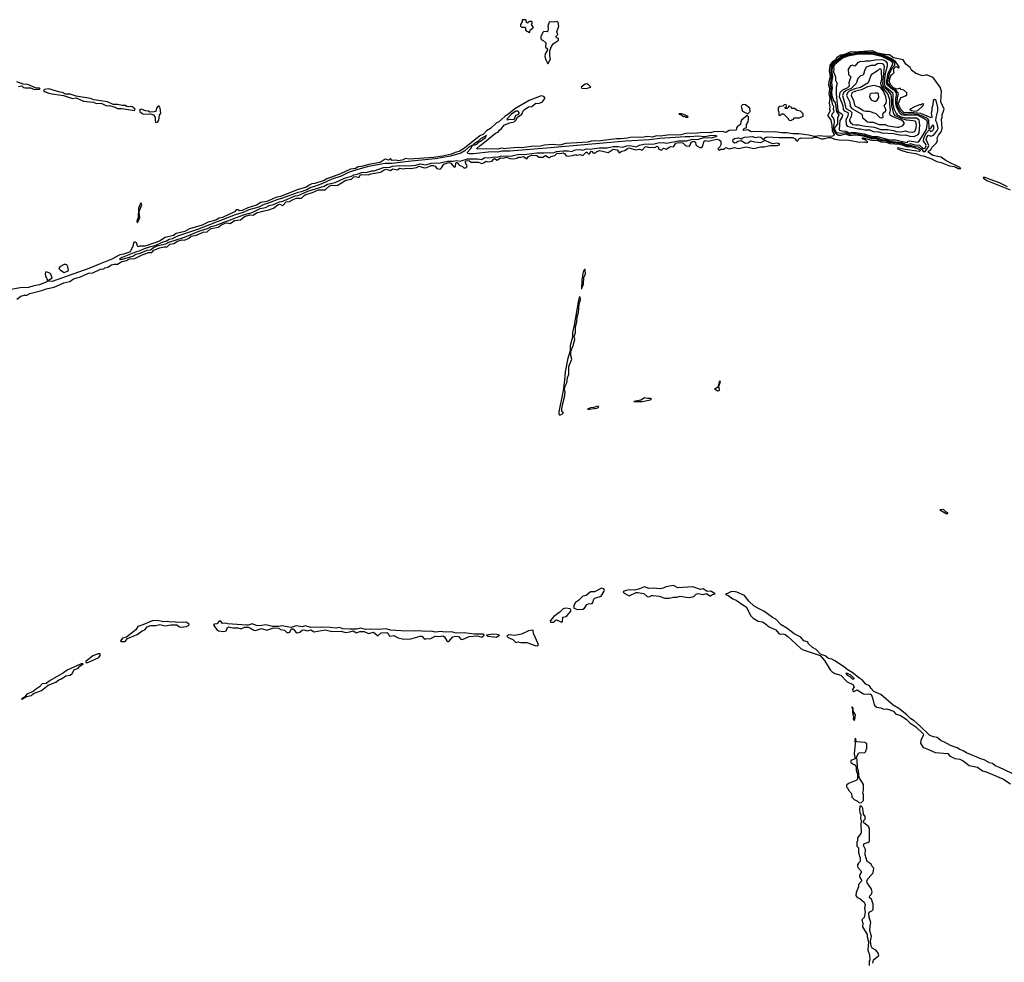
# Model space of a CAD drawing. Extents: x 2889633 to 3052318, y 540750 to 918690.
# Tile 318 of 656: x 2914090 to 2925711, y 776845 to 787970. Entities that reach past the tile are written whole.
import ezdxf

# ---------------------------------------------------------------- set-up
doc = ezdxf.new("R2010")
doc.units = 0

msp = doc.modelspace()

# ---------------------------------------------------------------- linework, layer by layer
at = {"layer": '0CON02XD'}
for points in [[(2920105, 787820), (2920120, 787855), (2920150, 787875), (2920150, 787885), (2920130, 787915), (2920140, 787925), (2920140, 787945), (2920135, 787950), (2920105, 787950), (2920088, 787932), (2920075, 787930), (2920065, 787970), (2920022, 787968), (2920020, 787945), (2920000, 787915), (2920000, 787895), (2920013, 787883), (2920055, 787880), (2920060, 787875), (2920060, 787845), (2920105, 787820)], [(2920325, 787450), (2920356, 787505), (2920348, 787545), (2920348, 787602), (2920366, 787654), (2920386, 787684), (2920432, 787718), (2920450, 787725), (2920448, 787748), (2920432, 787752), (2920420, 787765), (2920420, 787775), (2920440, 787795), (2920430, 787825), (2920454, 787895), (2920446, 787936), (2920435, 787950), (2920401, 787939), (2920365, 787944), (2920341, 787939), (2920322, 787895), (2920329, 787865), (2920322, 787835), (2920315, 787828), (2920275, 787830), (2920260, 787815), (2920250, 787785), (2920240, 787775), (2920240, 787745), (2920255, 787730), (2920265, 787730), (2920300, 787695), (2920297, 787647), (2920318, 787625), (2920317, 787607), (2920292, 787568), (2920286, 787535), (2920298, 787495), (2920325, 787450)], [(2914055, 784673), (2914105, 784708), (2914142, 784718), (2914175, 784719), (2914210, 784740), (2914365, 784778), (2914402, 784795), (2914495, 784814), (2914612, 784865), (2914680, 784880), (2914725, 784913), (2914806, 784934), (2914904, 784977), (2914955, 784983), (2915045, 785026), (2915085, 785030), (2915095, 785040), (2915130, 785050), (2915172, 785078), (2915205, 785086), (2915244, 785086), (2915295, 785116), (2915352, 785128), (2915385, 785148), (2915447, 785153), (2915535, 785196), (2915572, 785205), (2915608, 785222), (2915649, 785221), (2915675, 785251), (2915745, 785276), (2915795, 785289), (2915830, 785290), (2915861, 785319), (2915910, 785330), (2915952, 785358), (2916005, 785371), (2916035, 785366), (2916085, 785391), (2916115, 785414), (2916175, 785428), (2916255, 785464), (2916302, 785468), (2916346, 785505), (2916435, 785522), (2916465, 785544), (2916515, 785568), (2916535, 785571), (2916574, 785566), (2916625, 785601), (2916695, 785608), (2916745, 785649), (2916805, 785666), (2916845, 785664), (2916885, 785691), (2916975, 785716), (2917030, 785725), (2917085, 785744), (2917136, 785786), (2917155, 785792), (2917195, 785779), (2917235, 785820), (2917275, 785824), (2917308, 785845), (2917355, 785864), (2917415, 785862), (2917448, 785895), (2917468, 785905), (2917545, 785929), (2917615, 785960), (2917695, 785963), (2917742, 786005), (2917775, 786016), (2917835, 786014), (2917938, 786075), (2918005, 786086), (2918035, 786116), (2918055, 786121), (2918085, 786110), (2918095, 786113), (2918110, 786135), (2918125, 786144), (2918205, 786140), (2918235, 786152), (2918349, 786171), (2918365, 786177), (2918384, 786196), (2918415, 786204), (2918465, 786190), (2918495, 786208), (2918545, 786199), (2918575, 786216), (2918615, 786208), (2918655, 786216), (2918706, 786214), (2918774, 786226), (2918805, 786240), (2918865, 786222), (2918895, 786224), (2918945, 786249), (2918975, 786250), (2918993, 786243), (2919015, 786212), (2919053, 786207), (2919068, 786222), (2919094, 786265), (2919155, 786286), (2919178, 786275), (2919215, 786232), (2919225, 786230), (2919232, 786238), (2919239, 786275), (2919245, 786283), (2919255, 786283), (2919275, 786252), (2919317, 786237), (2919333, 786223), (2919355, 786220), (2919368, 786232), (2919370, 786245), (2919350, 786280), (2919350, 786295), (2919358, 786305), (2919375, 786310), (2919400, 786305), (2919418, 786288), (2919505, 786290), (2919545, 786273), (2919565, 786280), (2919595, 786302), (2919615, 786293), (2919665, 786302), (2919681, 786325), (2919695, 786331), (2919725, 786311), (2919765, 786339), (2919795, 786336), (2919835, 786346), (2919875, 786332), (2919924, 786326), (2919956, 786334), (2919975, 786349), (2920005, 786346), (2920035, 786354), (2920075, 786328), (2920095, 786356), (2920135, 786371), (2920195, 786366), (2920218, 786348), (2920245, 786347), (2920265, 786348), (2920295, 786367), (2920335, 786342), (2920345, 786342), (2920360, 786355), (2920405, 786366), (2920435, 786395), (2920465, 786391), (2920505, 786398), (2920521, 786391), (2920537, 786367), (2920555, 786358), (2920615, 786367), (2920655, 786380), (2920665, 786370), (2920705, 786380), (2920735, 786368), (2920775, 786408), (2920785, 786408), (2920805, 786388), (2920815, 786388), (2920835, 786420), (2920848, 786415), (2920855, 786400), (2920885, 786400), (2920900, 786415), (2920935, 786426), (2921035, 786402), (2921095, 786440), (2921140, 786435), (2921165, 786400), (2921195, 786418), (2921234, 786426), (2921265, 786450), (2921285, 786457), (2921357, 786433), (2921405, 786440), (2921435, 786432), (2921471, 786469), (2921485, 786474), (2921525, 786460), (2921555, 786466), (2921585, 786460), (2921615, 786478), (2921625, 786470), (2921635, 786442), (2921665, 786430), (2921688, 786452), (2921725, 786442), (2921755, 786467), (2921775, 786472), (2921805, 786470), (2921835, 786512), (2921865, 786522), (2921916, 786516), (2921953, 786483), (2921995, 786478), (2922005, 786490), (2922016, 786525), (2922045, 786537), (2922068, 786525), (2922072, 786492), (2922080, 786480), (2922125, 786458), (2922135, 786460), (2922148, 786475), (2922168, 786535), (2922185, 786543), (2922215, 786538), (2922246, 786546), (2922319, 786559), (2922345, 786553), (2922366, 786536), (2922366, 786494), (2922355, 786470), (2922330, 786445), (2922345, 786432), (2922365, 786440), (2922405, 786442), (2922425, 786460), (2922465, 786447), (2922485, 786448), (2922525, 786463), (2922575, 786451), (2922665, 786470), (2922755, 786448), (2922835, 786471), (2922875, 786469), (2922945, 786484), (2923035, 786484), (2923058, 786495), (2923056, 786506), (2923035, 786511), (2922975, 786506), (2922895, 786542), (2922878, 786542), (2922834, 786516), (2922765, 786523), (2922715, 786538), (2922686, 786514), (2922655, 786510), (2922605, 786542), (2922565, 786532), (2922545, 786518), (2922525, 786512), (2922510, 786525), (2922508, 786535), (2922510, 786555), (2922525, 786569), (2922575, 786576), (2922605, 786562), (2922623, 786577), (2922645, 786584), (2922735, 786590), (2922775, 786578), (2922815, 786589), (2922838, 786585), (2922865, 786560), (2922875, 786560), (2922892, 786578), (2922913, 786587), (2923055, 786581), (2923215, 786580), (2923242, 786565), (2923254, 786544), (2923265, 786540), (2923275, 786540), (2923287, 786563), (2923315, 786577), (2923445, 786570), (2923468, 786582), (2923495, 786582), (2923555, 786564), (2923575, 786563), (2923635, 786578), (2923665, 786578), (2923705, 786561), (2923761, 786551), (2923875, 786550), (2924005, 786524), (2924055, 786528), (2924085, 786522), (2924100, 786525), (2924077, 786547), (2924045, 786558), (2924032, 786575), (2924045, 786576), (2924145, 786549), (2924218, 786545), (2924255, 786529), (2924315, 786524), (2924359, 786509), (2924475, 786502), (2924506, 786495), (2924554, 786474), (2924605, 786472), (2924685, 786451), (2924716, 786435), (2924719, 786421), (2924705, 786413), (2924539, 786439), (2924454, 786456), (2924450, 786445), (2924500, 786425), (2924565, 786407), (2924665, 786391), (2924725, 786367), (2924755, 786363), (2924845, 786333), (2924915, 786297), (2924966, 786286), (2925065, 786244), (2925117, 786237), (2925147, 786227), (2925165, 786213), (2925198, 786212), (2925185, 786227), (2925026, 786306), (2924967, 786347), (2924869, 786369), (2924814, 786405), (2924815, 786417), (2924838, 786432), (2924860, 786465), (2924912, 786515), (2924922, 786545), (2924918, 786575), (2924933, 786607), (2924965, 786648), (2924976, 786685), (2924970, 786795), (2924977, 786815), (2924977, 786847), (2925000, 786915), (2924962, 787002), (2924964, 787065), (2924969, 787125), (2924954, 787175), (2924879, 787275), (2924860, 787290), (2924805, 787314), (2924785, 787316), (2924745, 787308), (2924668, 787335), (2924614, 787374), (2924598, 787405), (2924550, 787445), (2924516, 787496), (2924405, 787520), (2924355, 787556), (2924325, 787556), (2924214, 787576), (2924155, 787602), (2923937, 787587), (2923895, 787592), (2923825, 787559), (2923780, 787550), (2923736, 787524), (2923717, 787495), (2923680, 787470), (2923653, 787435), (2923645, 787365), (2923656, 787295), (2923639, 787235), (2923637, 787203), (2923643, 787173)], [(2924775, 786414), (2924814, 786465), (2924822, 786485), (2924789, 786555), (2924798, 786585), (2924815, 786608), (2924845, 786597), (2924874, 786606), (2924916, 786655), (2924929, 786685), (2924920, 786745), (2924903, 786775), (2924907, 786815), (2924928, 786895), (2924927, 786935), (2924906, 787016), (2924896, 787026), (2924885, 787027), (2924872, 787015), (2924866, 786965), (2924854, 786926), (2924857, 786895), (2924848, 786865), (2924856, 786825), (2924849, 786811), (2924724, 786863), (2924597, 786873), (2924545, 786869), (2924526, 786875), (2924495, 786906), (2924465, 786963), (2924463, 786985), (2924485, 787040), (2924495, 787050), (2924545, 787070), (2924560, 787085), (2924560, 787105), (2924525, 787140), (2924490, 787145), (2924485, 787160), (2924445, 787151), (2924405, 787167), (2924367, 787205), (2924356, 787235), (2924361, 787275), (2924375, 787320), (2924395, 787332), (2924412, 787348), (2924404, 787385), (2924425, 787414), (2924439, 787419), (2924463, 787403), (2924470, 787405), (2924470, 787415), (2924427, 787477), (2924372, 787512), (2924290, 787550), (2924155, 787583), (2924005, 787583), (2923881, 787569), (2923792, 787538), (2923701, 787469), (2923677, 787445), (2923667, 787425), (2923662, 787355), (2923671, 787295), (2923655, 787205), (2923665, 787165), (2923658, 787085), (2923681, 786975), (2923694, 786945), (2923690, 786915), (2923697, 786895), (2923694, 786876), (2923676, 786855), (2923673, 786835), (2923696, 786805), (2923702, 786775), (2923704, 786755), (2923692, 786685), (2923695, 786665), (2923713, 786633), (2923755, 786606), (2923785, 786606), (2923835, 786623), (2923885, 786605), (2923959, 786611), (2924045, 786598), (2924145, 786566), (2924195, 786566), (2924256, 786546), (2924315, 786541), (2924355, 786526), (2924487, 786513), (2924525, 786502), (2924555, 786485), (2924605, 786488), (2924655, 786472), (2924695, 786468), (2924729, 786449), (2924755, 786416), (2924775, 786414)], [(2924765, 786448), (2924775, 786454), (2924787, 786485), (2924780, 786505), (2924756, 786535), (2924763, 786575), (2924794, 786635), (2924825, 786670), (2924845, 786650), (2924867, 786663), (2924879, 786685), (2924880, 786715), (2924875, 786722), (2924862, 786725), (2924835, 786682), (2924825, 786680), (2924822, 786785), (2924805, 786803), (2924745, 786833), (2924685, 786853), (2924605, 786858), (2924535, 786852), (2924505, 786865), (2924485, 786885), (2924455, 786942), (2924445, 786975), (2924451, 787055), (2924462, 787095), (2924459, 787105), (2924440, 787130), (2924381, 787165), (2924334, 787225), (2924355, 787331), (2924389, 787401), (2924417, 787435), (2924418, 787455), (2924402, 787475), (2924375, 787495), (2924274, 787544), (2924145, 787572), (2924005, 787575), (2923935, 787561), (2923875, 787556), (2923794, 787526), (2923703, 787457), (2923680, 787425), (2923674, 787345), (2923685, 787295), (2923672, 787225), (2923680, 787165), (2923672, 787115), (2923675, 787075), (2923695, 787018), (2923715, 786990), (2923731, 786885), (2923757, 786845), (2923742, 786808), (2923742, 786738), (2923713, 786707), (2923707, 786685), (2923710, 786665), (2923721, 786645), (2923735, 786637), (2923785, 786632), (2923835, 786639), (2923885, 786619), (2923925, 786628), (2923955, 786625), (2924055, 786608), (2924155, 786577), (2924185, 786581), (2924225, 786573), (2924265, 786557), (2924315, 786552), (2924355, 786538), (2924502, 786522), (2924563, 786495), (2924605, 786509), (2924655, 786493), (2924709, 786489), (2924755, 786451), (2924765, 786448)], [(2924565, 786522), (2924575, 786537), (2924590, 786540), (2924685, 786526), (2924706, 786535), (2924792, 786675), (2924806, 786755), (2924800, 786775), (2924755, 786808), (2924695, 786838), (2924615, 786845), (2924529, 786839), (2924499, 786849), (2924475, 786871), (2924442, 786932), (2924430, 786975), (2924429, 787035), (2924440, 787085), (2924438, 787105), (2924422, 787125), (2924370, 787160), (2924326, 787205), (2924319, 787225), (2924341, 787339), (2924396, 787445), (2924390, 787465), (2924366, 787486), (2924275, 787533), (2924147, 787563), (2923995, 787565), (2923865, 787540), (2923800, 787515), (2923705, 787436), (2923696, 787416), (2923699, 787385), (2923693, 787355), (2923717, 787295), (2923718, 787255), (2923738, 787215), (2923728, 787175), (2923728, 787095), (2923747, 786895), (2923755, 786881), (2923795, 786858), (2923801, 786845), (2923796, 786824), (2923768, 786782), (2923762, 786675), (2923767, 786667), (2923795, 786658), (2923845, 786654), (2923885, 786632), (2923915, 786642), (2923955, 786639), (2924055, 786622), (2924155, 786592), (2924215, 786591), (2924355, 786552), (2924425, 786552), (2924565, 786522)], [(2924645, 786590), (2924693, 786615), (2924704, 786635), (2924712, 786725), (2924704, 786785), (2924674, 786806), (2924545, 786809), (2924495, 786818), (2924458, 786838), (2924434, 786865), (2924415, 786905), (2924398, 786965), (2924399, 787099), (2924312, 787175), (2924295, 787205), (2924305, 787325), (2924334, 787425), (2924332, 787455), (2924315, 787477), (2924285, 787492), (2924264, 787496), (2924186, 787494), (2924125, 787480), (2924075, 787480), (2924045, 787473), (2924015, 787477), (2923982, 787465), (2923945, 787422), (2923915, 787432), (2923895, 787427), (2923868, 787385), (2923870, 787325), (2923898, 787295), (2923874, 787226), (2923881, 787185), (2923861, 787165), (2923802, 787138), (2923771, 787105), (2923763, 787065), (2923806, 786956), (2923809, 786909), (2923821, 786895), (2923863, 786875), (2923868, 786865), (2923866, 786835), (2923839, 786785), (2923844, 786735), (2923858, 786715), (2923985, 786682), (2924015, 786682), (2924065, 786669), (2924125, 786669), (2924165, 786652), (2924230, 786645), (2924265, 786634), (2924405, 786626), (2924495, 786608), (2924545, 786612), (2924595, 786596), (2924645, 786590)], [(2924625, 786643), (2924655, 786652), (2924670, 786695), (2924676, 786725), (2924665, 786767), (2924637, 786777), (2924555, 786784), (2924494, 786804), (2924427, 786837), (2924407, 786857), (2924383, 786955), (2924384, 787025), (2924377, 787087), (2924345, 787128), (2924296, 787166), (2924280, 787195), (2924277, 787215), (2924298, 787415), (2924288, 787438), (2924265, 787453), (2924215, 787450), (2924182, 787428), (2924141, 787429), (2924080, 787410), (2924060, 787365), (2924050, 787325), (2924044, 787316), (2924015, 787308), (2923982, 787275), (2923962, 787215), (2923905, 787159), (2923844, 787135), (2923812, 787108), (2923801, 787075), (2923825, 786992), (2923842, 786922), (2923893, 786893), (2923911, 786875), (2923904, 786826), (2923885, 786790), (2923884, 786775), (2923897, 786755), (2923925, 786734), (2923955, 786728), (2923995, 786731), (2924045, 786717), (2924173, 786703), (2924255, 786674), (2924335, 786674), (2924405, 786664), (2924435, 786652), (2924495, 786647), (2924545, 786657), (2924575, 786647), (2924625, 786643)], [(2924445, 786700), (2924465, 786703), (2924511, 786719), (2924532, 786745), (2924520, 786765), (2924496, 786785), (2924387, 786827), (2924364, 786845), (2924360, 786865), (2924368, 786905), (2924360, 786965), (2924361, 787025), (2924338, 787095), (2924284, 787154), (2924259, 787199), (2924254, 787225), (2924264, 787265), (2924262, 787372), (2924257, 787385), (2924248, 787388), (2924234, 787386), (2924215, 787367), (2924141, 787319), (2924106, 787224), (2924015, 787169), (2923945, 787153), (2923880, 787125), (2923859, 787105), (2923850, 787075), (2923889, 786995), (2923890, 786945), (2923910, 786920), (2924028, 786855), (2924038, 786815), (2924096, 786766), (2924115, 786760), (2924165, 786759), (2924234, 786734), (2924303, 786733), (2924335, 786717), (2924445, 786700)], [(2914265, 787148), (2914325, 787150), (2914330, 787155), (2914325, 787160), (2914285, 787160), (2914186, 787206), (2914131, 787211), (2914055, 787236)], [(2920775, 787159), (2920805, 787164), (2920830, 787175), (2920805, 787202), (2920785, 787212), (2920765, 787210), (2920718, 787175), (2920720, 787165), (2920727, 787163), (2920775, 787159)], [(2923643, 787173), (2923647, 787155), (2923639, 787095), (2923650, 787045), (2923644, 786985), (2923651, 786945), (2923648, 786915), (2923657, 786895), (2923628, 786845), (2923628, 786835), (2923663, 786785), (2923676, 786726), (2923679, 786659), (2923702, 786615), (2923697, 786603), (2923685, 786596), (2923595, 786590), (2923532, 786598), (2923465, 786590), (2923405, 786606), (2923285, 786621), (2923213, 786623), (2923145, 786634), (2923085, 786634), (2923005, 786646), (2922885, 786644), (2922835, 786652), (2922725, 786648), (2922685, 786672), (2922635, 786662), (2922630, 786675), (2922645, 786690), (2922668, 786692), (2922670, 786735), (2922686, 786764), (2922692, 786795), (2922690, 786825), (2922675, 786840), (2922610, 786785), (2922600, 786765), (2922596, 786734), (2922561, 786709), (2922550, 786695), (2922550, 786675), (2922542, 786668), (2922465, 786663), (2922425, 786638), (2922385, 786650), (2922284, 786646), (2922245, 786636), (2922165, 786640), (2922085, 786629), (2921956, 786626), (2921895, 786612), (2921735, 786609), (2921655, 786596), (2921605, 786600), (2921553, 786583), (2921495, 786590), (2921455, 786582), (2921295, 786580), (2921265, 786570), (2921185, 786562), (2921135, 786564), (2920945, 786540), (2920835, 786537), (2920795, 786526), (2920535, 786507), (2920465, 786489), (2920376, 786496), (2920285, 786490), (2920235, 786476), (2920128, 786472), (2920015, 786456), (2919975, 786461), (2919835, 786449), (2919815, 786446), (2919775, 786452), (2919735, 786440), (2919480, 786445), (2919523, 786487), (2919577, 786523), (2919705, 786630), (2919739, 786641), (2919753, 786667), (2919776, 786684), (2919812, 786728), (2919874, 786754), (2919926, 786763), (2919947, 786783), (2919965, 786818), (2920016, 786854), (2920034, 786895), (2920045, 786906), (2920095, 786940), (2920134, 786946), (2920180, 786985), (2920215, 786982), (2920255, 786997), (2920290, 787045), (2920278, 787065), (2920245, 787071), (2920102, 787018), (2919935, 786918), (2919865, 786857), (2919815, 786826), (2919746, 786765), (2919715, 786749), (2919645, 786684), (2919601, 786659), (2919565, 786620), (2919522, 786598), (2919341, 786455), (2919275, 786414), (2919228, 786402), (2919185, 786382), (2919082, 786358), (2918975, 786345), (2918745, 786326), (2918685, 786324), (2918645, 786333), (2918614, 786316), (2918565, 786306), (2918525, 786313), (2918488, 786308), (2918465, 786330), (2918445, 786312), (2918405, 786322), (2918345, 786284), (2918209, 786261), (2918125, 786238), (2918086, 786234), (2918052, 786215), (2917995, 786204), (2917875, 786150), (2917715, 786091), (2917685, 786074), (2917575, 786036), (2917538, 786032), (2917505, 786017), (2917475, 785994), (2917375, 785964), (2917168, 785882), (2917115, 785872), (2917008, 785825), (2916938, 785812), (2916885, 785781), (2916781, 785749), (2916715, 785720), (2916686, 785716), (2916665, 785727), (2916645, 785727), (2916626, 785704), (2916485, 785635), (2916444, 785626), (2916405, 785604), (2916315, 785581), (2916242, 785545), (2916095, 785500), (2916039, 785471), (2915935, 785447), (2915905, 785424), (2915805, 785398), (2915740, 785355), (2915595, 785304), (2915565, 785297), (2915507, 785297), (2915485, 785290), (2915470, 785335), (2915445, 785350), (2915432, 785335), (2915427, 785293), (2915399, 785241), (2915385, 785228), (2915315, 785202), (2915270, 785195), (2915178, 785145), (2915041, 785089), (2914905, 785032), (2914475, 784881), (2914430, 784885), (2914430, 784895), (2914472, 784925), (2914458, 784965), (2914445, 784978), (2914415, 784990), (2914395, 784990), (2914390, 784975), (2914393, 784945), (2914420, 784895), (2914412, 784875), (2914325, 784839), (2914255, 784830), (2914195, 784810), (2914095, 784804), (2913945, 784778)], [(2914075, 787180), (2914115, 787191), (2914135, 787171), (2914155, 787166), (2914217, 787167), (2914265, 787148)], [(2915445, 786898), (2915453, 786915), (2915415, 786944), (2915380, 786940), (2915355, 786946), (2915335, 786959), (2915305, 786956), (2915245, 786971), (2915195, 786971), (2915125, 787002), (2914965, 787026), (2914925, 787039), (2914755, 787067), (2914685, 787092), (2914632, 787092), (2914595, 787110), (2914565, 787114), (2914435, 787154), (2914384, 787146), (2914370, 787135), (2914389, 787119), (2914445, 787098), (2914606, 787076), (2914715, 787040), (2914755, 787048), (2914845, 787009), (2914956, 786996), (2914995, 786982), (2915045, 786986), (2915059, 786981), (2915105, 786956), (2915125, 786952), (2915146, 786956), (2915205, 786941), (2915245, 786920), (2915295, 786922), (2915445, 786898)], [(2924265, 786810), (2924280, 786825), (2924278, 786855), (2924282, 786865), (2924311, 786895), (2924313, 786915), (2924294, 786955), (2924316, 786985), (2924322, 787015), (2924311, 787061), (2924284, 787125), (2924255, 787164), (2924235, 787176), (2924174, 787194), (2924095, 787179), (2924025, 787141), (2923955, 787126), (2923913, 787105), (2923904, 787075), (2923931, 787015), (2923941, 786965), (2923950, 786950), (2923995, 786934), (2924045, 786898), (2924075, 786890), (2924115, 786892), (2924195, 786863), (2924240, 786815), (2924265, 786810)], [(2924195, 787007), (2924205, 787013), (2924229, 787051), (2924226, 787096), (2924213, 787103), (2924186, 787104), (2924135, 787098), (2924122, 787088), (2924120, 787055), (2924140, 787025), (2924175, 787007), (2924195, 787007)], [(2922685, 786860), (2922712, 786888), (2922707, 786925), (2922655, 786967), (2922625, 786969), (2922609, 786955), (2922606, 786945), (2922621, 786891), (2922685, 786860)], [(2923195, 786780), (2923205, 786790), (2923218, 786792), (2923235, 786810), (2923295, 786812), (2923338, 786832), (2923337, 786857), (2923305, 786890), (2923265, 786900), (2923235, 786920), (2923205, 786920), (2923198, 786938), (2923185, 786940), (2923175, 786950), (2923162, 786948), (2923160, 786935), (2923148, 786922), (2923125, 786920), (2923122, 786928), (2923140, 786945), (2923135, 786970), (2923113, 786967), (2923095, 786950), (2923063, 786947), (2923042, 786928), (2923040, 786895), (2923050, 786885), (2923050, 786845), (2923055, 786840), (2923068, 786842), (2923085, 786860), (2923105, 786860), (2923160, 786805), (2923160, 786795), (2923170, 786785), (2923195, 786780)], [(2924655, 786887), (2924614, 786894), (2924600, 786905), (2924602, 786918), (2924653, 786947), (2924715, 786970), (2924735, 786970), (2924745, 786980), (2924758, 786978), (2924750, 786955), (2924685, 786894), (2924655, 786887)], [(2915697, 786757), (2915715, 786760), (2915731, 786785), (2915740, 786845), (2915757, 786865), (2915746, 786926), (2915735, 786950), (2915725, 786950), (2915703, 786925), (2915695, 786888), (2915678, 786882), (2915627, 786877), (2915605, 786890), (2915574, 786894), (2915525, 786914), (2915505, 786908), (2915507, 786885), (2915535, 786861), (2915555, 786856), (2915635, 786858), (2915668, 786848), (2915690, 786815), (2915687, 786775), (2915692, 786762), (2915697, 786757)], [(2919845, 786788), (2919875, 786797), (2919925, 786794), (2919945, 786843), (2919975, 786853), (2919986, 786865), (2919986, 786876), (2919972, 786892), (2919945, 786890), (2919895, 786856), (2919838, 786795), (2919845, 786788)], [(2921955, 786818), (2921975, 786820), (2921980, 786825), (2921965, 786837), (2921905, 786857), (2921875, 786860), (2921870, 786855), (2921892, 786852), (2921925, 786828), (2921935, 786830), (2921955, 786818)], [(2915275, 785138), (2915305, 785144), (2915425, 785180), (2915459, 785201), (2915512, 785215), (2915595, 785249), (2915632, 785255), (2915669, 785281), (2915725, 785303), (2915815, 785324), (2915838, 785342), (2916035, 785402), (2916215, 785479), (2916305, 785506), (2916351, 785529), (2916412, 785545), (2916498, 785582), (2916548, 785595), (2916732, 785668), (2916835, 785696), (2916880, 785720), (2916930, 785740), (2916992, 785755), (2917034, 785776), (2917085, 785789), (2917155, 785822), (2917195, 785830), (2917340, 785890), (2917375, 785896), (2917492, 785948), (2917685, 786006), (2917722, 786028), (2917815, 786048), (2917922, 786098), (2918005, 786122), (2918035, 786139), (2918075, 786146), (2918124, 786166), (2918195, 786172), (2918245, 786188), (2918275, 786186), (2918384, 786226), (2918459, 786231), (2918495, 786241), (2918575, 786248), (2918685, 786246), (2918765, 786254), (2918815, 786267), (2918884, 786256), (2918945, 786278), (2919005, 786282), (2919035, 786276), (2919140, 786300), (2919205, 786299), (2919245, 786310), (2919289, 786301), (2919375, 786326), (2919495, 786328), (2919540, 786320), (2919578, 786342), (2919625, 786339), (2919695, 786352), (2919725, 786346), (2919765, 786360), (2919845, 786365), (2919885, 786360), (2919965, 786377), (2920075, 786382), (2920195, 786399), (2920275, 786400), (2920345, 786404), (2920385, 786400), (2920425, 786414), (2920505, 786423), (2920562, 786422), (2920605, 786414), (2920635, 786431), (2920655, 786434), (2920705, 786438), (2920735, 786432), (2920775, 786444), (2920815, 786442), (2920935, 786459), (2921025, 786456), (2921095, 786474), (2921155, 786473), (2921205, 786464), (2921255, 786482), (2921295, 786486), (2921365, 786471), (2921405, 786488), (2921455, 786499), (2921577, 786503), (2921625, 786517), (2921685, 786519), (2921725, 786512), (2921865, 786540), (2921965, 786541), (2922032, 786558), (2922085, 786557), (2922156, 786574), (2922165, 786580), (2922250, 786575), (2922320, 786595), (2922295, 786602), (2922235, 786601), (2922175, 786588), (2922095, 786594), (2922005, 786586), (2921945, 786588), (2921644, 786566), (2921525, 786551), (2921245, 786536), (2920355, 786456), (2919875, 786418), (2919780, 786420), (2919732, 786408), (2919655, 786411), (2919445, 786386), (2919396, 786386), (2919381, 786391), (2919376, 786405), (2919420, 786455), (2919435, 786488), (2919391, 786465), (2919345, 786424), (2919297, 786395), (2919175, 786358), (2918995, 786327), (2918673, 786297), (2918485, 786272), (2918405, 786274), (2918205, 786237), (2918055, 786194), (2917970, 786165), (2917886, 786124), (2917775, 786086), (2917657, 786033), (2917570, 786000), (2917525, 785989), (2917485, 785966), (2917412, 785938), (2917375, 785932), (2917181, 785859), (2917135, 785849), (2917033, 785807), (2916962, 785785), (2916911, 785759), (2916795, 785726), (2916727, 785693), (2916632, 785665), (2916188, 785492), (2915954, 785416), (2915888, 785382), (2915855, 785374), (2915824, 785356), (2915778, 785345), (2915675, 785297), (2915618, 785285), (2915558, 785265), (2915509, 785241), (2915455, 785228), (2915298, 785165), (2915268, 785145), (2915275, 785138)], [(2919442, 786492), (2919465, 786494), (2919485, 786502), (2919511, 786529), (2919528, 786535), (2919582, 786575), (2919600, 786605), (2919528, 786565), (2919493, 786527), (2919452, 786505), (2919442, 786492)], [(2925748, 785998), (2925655, 786044), (2925545, 786082), (2925485, 786106), (2925462, 786108), (2925470, 786095), (2925505, 786073), (2925781, 785961)], [(2915475, 785572), (2915485, 785580), (2915506, 785634), (2915502, 785695), (2915508, 785725), (2915532, 785785), (2915525, 785810), (2915515, 785800), (2915493, 785745), (2915488, 785635), (2915474, 785595), (2915475, 785572)], [(2914615, 784988), (2914635, 784993), (2914663, 785007), (2914667, 785015), (2914660, 785055), (2914648, 785075), (2914635, 785082), (2914615, 785082), (2914565, 785052), (2914550, 785035), (2914572, 785012), (2914615, 784988)], [(2920725, 784792), (2920727, 784815), (2920745, 784850), (2920748, 784932), (2920768, 784965), (2920762, 785022), (2920755, 785022), (2920742, 784995), (2920725, 784900), (2920720, 784795), (2920725, 784792)], [(2920465, 783303), (2920510, 783325), (2920489, 783355), (2920489, 783375), (2920496, 783425), (2920521, 783515), (2920527, 783575), (2920522, 783608), (2920528, 783645), (2920549, 783685), (2920556, 783745), (2920571, 783785), (2920572, 783875), (2920606, 783965), (2920596, 784005), (2920596, 784055), (2920624, 784125), (2920642, 784195), (2920633, 784235), (2920648, 784275), (2920650, 784345), (2920666, 784405), (2920670, 784465), (2920687, 784515), (2920693, 784617), (2920710, 784665), (2920705, 784700), (2920695, 784690), (2920685, 784658), (2920633, 784363), (2920615, 784280), (2920614, 784225), (2920588, 784125), (2920588, 784062), (2920559, 783975), (2920527, 783815), (2920521, 783715), (2920504, 783595), (2920452, 783342), (2920455, 783315), (2920465, 783303)], [(2922325, 783588), (2922345, 783593), (2922349, 783605), (2922340, 783645), (2922362, 783695), (2922355, 783708), (2922344, 783695), (2922328, 783632), (2922315, 783621), (2922290, 783615), (2922325, 783588)], [(2921435, 783464), (2921535, 783484), (2921548, 783495), (2921535, 783501), (2921499, 783499), (2921465, 783506), (2921419, 783481), (2921340, 783465), (2921435, 783464)], [(2920815, 783374), (2920900, 783385), (2920927, 783395), (2920922, 783405), (2920905, 783409), (2920865, 783392), (2920825, 783390), (2920790, 783375), (2920815, 783374)], [(2925045, 782140), (2925045, 782148), (2925020, 782160), (2924995, 782190), (2924950, 782185), (2925025, 782142), (2925045, 782140)], [(2921705, 781141), (2921755, 781143), (2921805, 781153), (2921845, 781153), (2921885, 781168), (2921957, 781153), (2921995, 781152), (2922045, 781163), (2922075, 781190), (2922094, 781196), (2922155, 781186), (2922195, 781196), (2922235, 781170), (2922245, 781170), (2922265, 781186), (2922300, 781195), (2922248, 781225), (2922205, 781223), (2922155, 781251), (2922125, 781244), (2922036, 781276), (2921856, 781266), (2921805, 781291), (2921715, 781276), (2921685, 781260), (2921655, 781253), (2921565, 781261), (2921515, 781258), (2921465, 781278), (2921405, 781251), (2921345, 781236), (2921285, 781242), (2921220, 781225), (2921212, 781215), (2921225, 781200), (2921285, 781170), (2921365, 781208), (2921385, 781209), (2921455, 781196), (2921495, 781161), (2921518, 781158), (2921545, 781174), (2921565, 781176), (2921636, 781166), (2921705, 781141)], [(2920675, 781009), (2920735, 781012), (2920756, 781024), (2920785, 781068), (2920805, 781077), (2920845, 781078), (2920855, 781090), (2920865, 781130), (2920877, 781143), (2920952, 781165), (2920990, 781225), (2920993, 781235), (2920984, 781254), (2920955, 781261), (2920875, 781219), (2920825, 781217), (2920775, 781174), (2920735, 781168), (2920686, 781115), (2920650, 781090), (2920629, 781055), (2920630, 781025), (2920675, 781009)], [(2925803, 779073), (2925645, 779149), (2925602, 779162), (2925571, 779191), (2925535, 779201), (2925475, 779233), (2925435, 779245), (2925266, 779316), (2925225, 779341), (2925185, 779355), (2925155, 779377), (2925074, 779404), (2925005, 779444), (2924965, 779457), (2924918, 779498), (2924875, 779506), (2924833, 779523), (2924715, 779636), (2924646, 779695), (2924608, 779718), (2924561, 779765), (2924465, 779842), (2924401, 779881), (2924255, 780004), (2924170, 780040), (2924139, 780075), (2924119, 780109), (2924075, 780128), (2924035, 780179), (2924005, 780194), (2923916, 780266), (2923855, 780300), (2923825, 780328), (2923712, 780402), (2923675, 780421), (2923635, 780430), (2923595, 780464), (2923540, 780480), (2923489, 780535), (2923449, 780559), (2923405, 780601), (2923389, 780629), (2923345, 780641), (2923311, 780681), (2923231, 780721), (2923146, 780787), (2923079, 780829), (2923014, 780894), (2922974, 780915), (2922871, 780991), (2922809, 781019), (2922760, 781050), (2922695, 781108), (2922645, 781174), (2922555, 781212), (2922515, 781221), (2922485, 781218), (2922445, 781196), (2922430, 781195), (2922420, 781185), (2922448, 781178), (2922505, 781133), (2922545, 781119), (2922623, 781063), (2922665, 781040), (2922718, 780935), (2922745, 780908), (2922805, 780872), (2922855, 780862), (2922875, 780852), (2922934, 780804), (2923015, 780768), (2923050, 780725), (2923065, 780718), (2923095, 780720), (2923125, 780712), (2923155, 780692), (2923309, 780549), (2923335, 780533), (2923537, 780467), (2923588, 780408), (2923656, 780296), (2923675, 780278), (2923710, 780255), (2923782, 780235), (2923858, 780155), (2923922, 780122), (2923938, 780095), (2923920, 780065), (2923925, 780048), (2923935, 780042), (2923975, 780062), (2924050, 780015), (2924065, 780010), (2924125, 780012), (2924140, 780005), (2924157, 779967), (2924173, 779883), (2924187, 779867), (2924205, 779858), (2924255, 779848), (2924285, 779832), (2924326, 779836), (2924405, 779808), (2924425, 779777), (2924487, 779757), (2924553, 779713), (2924595, 779670), (2924665, 779625), (2924752, 779542), (2924756, 779524), (2924726, 779465), (2924721, 779431), (2924755, 779380), (2924782, 779372), (2924895, 779322), (2925045, 779308), (2925063, 779283), (2925125, 779252), (2925185, 779242), (2925225, 779222), (2925295, 779168), (2925395, 779150), (2925454, 779104), (2925495, 779092), (2925692, 779012), (2925785, 778952)], [(2920395, 780860), (2920410, 780875), (2920410, 780885), (2920425, 780888), (2920475, 780862), (2920495, 780862), (2920502, 780918), (2920535, 780926), (2920552, 780938), (2920598, 780995), (2920588, 781018), (2920535, 781026), (2920505, 781018), (2920463, 780977), (2920393, 780925), (2920350, 780875), (2920355, 780860), (2920395, 780860)], [(2915285, 780630), (2915335, 780632), (2915364, 780666), (2915478, 780712), (2915535, 780757), (2915565, 780768), (2915595, 780805), (2915639, 780821), (2915698, 780822), (2915745, 780831), (2915805, 780818), (2915875, 780829), (2915945, 780828), (2915975, 780806), (2915995, 780802), (2916060, 780810), (2916087, 780825), (2916092, 780835), (2916055, 780861), (2916025, 780856), (2915975, 780861), (2915945, 780857), (2915913, 780863), (2915875, 780860), (2915835, 780869), (2915782, 780862), (2915715, 780879), (2915653, 780877), (2915545, 780827), (2915485, 780810), (2915460, 780770), (2915349, 780681), (2915305, 780672), (2915284, 780644), (2915280, 780635), (2915285, 780630)], [(2919145, 780630), (2919155, 780632), (2919204, 780686), (2919235, 780696), (2919270, 780690), (2919295, 780660), (2919315, 780656), (2919395, 780690), (2919495, 780697), (2919545, 780681), (2919573, 780705), (2919566, 780716), (2919455, 780719), (2919335, 780734), (2919240, 780730), (2919185, 780744), (2919105, 780740), (2919065, 780750), (2918995, 780741), (2918955, 780754), (2918885, 780748), (2918795, 780758), (2918765, 780753), (2918593, 780757), (2918466, 780766), (2918415, 780780), (2918325, 780771), (2918225, 780778), (2918173, 780773), (2918115, 780789), (2918065, 780777), (2917985, 780777), (2917905, 780782), (2917865, 780796), (2917825, 780788), (2917758, 780798), (2917655, 780801), (2917526, 780796), (2917464, 780816), (2917425, 780806), (2917354, 780816), (2917295, 780798), (2917185, 780818), (2917145, 780809), (2917075, 780808), (2916995, 780829), (2916945, 780819), (2916895, 780818), (2916835, 780839), (2916785, 780824), (2916765, 780824), (2916545, 780838), (2916515, 780848), (2916485, 780843), (2916465, 780871), (2916455, 780876), (2916445, 780872), (2916415, 780841), (2916386, 780834), (2916377, 780825), (2916415, 780773), (2916435, 780759), (2916495, 780751), (2916525, 780757), (2916543, 780797), (2916555, 780806), (2916605, 780791), (2916665, 780791), (2916705, 780780), (2916745, 780799), (2916785, 780799), (2916815, 780790), (2916855, 780764), (2916875, 780760), (2916945, 780786), (2917006, 780764), (2917085, 780794), (2917145, 780787), (2917173, 780773), (2917214, 780764), (2917240, 780740), (2917255, 780734), (2917280, 780740), (2917293, 780777), (2917305, 780784), (2917325, 780774), (2917345, 780744), (2917365, 780732), (2917395, 780740), (2917425, 780766), (2917445, 780770), (2917485, 780756), (2917525, 780770), (2917566, 780746), (2917695, 780768), (2917775, 780748), (2917885, 780752), (2917935, 780736), (2917986, 780746), (2918026, 780756), (2918065, 780732), (2918105, 780750), (2918155, 780751), (2918205, 780724), (2918265, 780741), (2918315, 780699), (2918357, 780733), (2918425, 780736), (2918438, 780725), (2918455, 780693), (2918505, 780702), (2918555, 780676), (2918625, 780658), (2918706, 780664), (2918816, 780696), (2918838, 780695), (2918863, 780663), (2918885, 780662), (2918942, 780668), (2918995, 780693), (2919035, 780689), (2919085, 780699), (2919103, 780685), (2919130, 780640), (2919145, 780630)], [(2919715, 780684), (2919752, 780705), (2919720, 780715), (2919675, 780717), (2919600, 780705), (2919620, 780695), (2919715, 780684)], [(2920205, 780580), (2920210, 780585), (2920208, 780605), (2920156, 780726), (2920152, 780762), (2920146, 780766), (2920094, 780756), (2920014, 780716), (2919935, 780702), (2919862, 780708), (2919838, 780695), (2919855, 780680), (2919910, 780655), (2919945, 780620), (2919975, 780628), (2920005, 780618), (2920075, 780618), (2920173, 780583), (2920205, 780580)], [(2914895, 780384), (2915025, 780444), (2915040, 780465), (2915040, 780485), (2915015, 780487), (2914955, 780464), (2914870, 780395), (2914870, 780385), (2914895, 780384)], [(2914110, 779950), (2914125, 779953), (2914169, 779981), (2914225, 779994), (2914252, 780018), (2914347, 780053), (2914425, 780116), (2914515, 780151), (2914550, 780180), (2914585, 780192), (2914634, 780225), (2914687, 780233), (2914711, 780255), (2914734, 780296), (2914780, 780315), (2914800, 780340), (2914838, 780368), (2914815, 780366), (2914649, 780291), (2914609, 780261), (2914449, 780171), (2914403, 780137), (2914355, 780131), (2914323, 780097), (2914275, 780066), (2914250, 780040), (2914175, 780008), (2914150, 779980), (2914122, 779962), (2914110, 779950)], [(2923935, 780190), (2923940, 780195), (2923898, 780235), (2923860, 780255), (2923840, 780255), (2923855, 780232), (2923887, 780217), (2923915, 780192), (2923935, 780190)], [(2923935, 779702), (2923945, 779710), (2923956, 779765), (2923928, 779808), (2923926, 779846), (2923915, 779860), (2923910, 779855), (2923920, 779835), (2923918, 779795), (2923932, 779735), (2923928, 779715), (2923935, 779702)], [(2924015, 778728), (2924025, 778732), (2924039, 778741), (2924048, 778755), (2924050, 778825), (2924042, 778845), (2924050, 778875), (2924048, 778945), (2923998, 779028), (2923990, 779105), (2923980, 779135), (2923976, 779236), (2923968, 779265), (2923993, 779317), (2924065, 779320), (2924078, 779332), (2924080, 779355), (2924090, 779365), (2924090, 779425), (2924065, 779438), (2923969, 779449), (2923962, 779455), (2923955, 779490), (2923948, 779465), (2923950, 779425), (2923939, 779305), (2923950, 779245), (2923900, 779225), (2923900, 779205), (2923935, 779180), (2923945, 779180), (2923962, 779152), (2923964, 779114), (2923978, 779065), (2923980, 779015), (2923970, 778995), (2923872, 778955), (2923850, 778935), (2923850, 778915), (2923860, 778905), (2923870, 778875), (2923908, 778838), (2923910, 778795), (2923940, 778765), (2923980, 778745), (2923995, 778730), (2924015, 778728)], [(2924160, 776835), (2924167, 776873), (2924230, 776925), (2924227, 776947), (2924195, 776990), (2924151, 777011), (2924140, 777035), (2924132, 777095), (2924142, 777155), (2924123, 777215), (2924126, 777274), (2924137, 777315), (2924114, 777374), (2924110, 777425), (2924125, 777442), (2924148, 777452), (2924162, 777468), (2924162, 777532), (2924142, 777592), (2924120, 777605), (2924120, 777615), (2924125, 777630), (2924145, 777650), (2924150, 777675), (2924138, 777715), (2924092, 777782), (2924087, 777805), (2924103, 777835), (2924165, 777900), (2924170, 777955), (2924150, 777975), (2924140, 778005), (2924092, 778035), (2924068, 778115), (2924073, 778175), (2924050, 778225), (2924055, 778248), (2924102, 778258), (2924120, 778275), (2924120, 778425), (2924110, 778435), (2924110, 778445), (2924050, 778495), (2924050, 778515), (2924070, 778535), (2924070, 778565), (2924050, 778595), (2924042, 778662), (2924028, 778685), (2924015, 778692), (2924004, 778686), (2924001, 778645), (2924004, 778615), (2924018, 778585), (2924014, 778545), (2924022, 778515), (2924016, 778465), (2924021, 778385), (2924016, 778364), (2923980, 778315), (2923980, 778275), (2923970, 778265), (2923970, 778215), (2923990, 778195), (2923988, 778138), (2924010, 778075), (2924010, 778035), (2923990, 778015), (2923980, 777995), (2923980, 777975), (2923985, 777960), (2924022, 777922), (2924022, 777905), (2924002, 777875), (2924002, 777855), (2924028, 777805), (2923990, 777765), (2923990, 777735), (2923963, 777667), (2923958, 777635), (2923975, 777610), (2924005, 777600), (2924058, 777555), (2924069, 777525), (2924060, 777485), (2924063, 777455), (2924067, 777435), (2924058, 777375), (2924030, 777345), (2924040, 777305), (2924038, 777265), (2924093, 777175), (2924094, 777144), (2924107, 777085), (2924099, 776989), (2924121, 776935), (2924123, 776875), (2924117, 776853), (2924117, 776807)]]:
    msp.add_lwpolyline(points, dxfattribs=at)

doc.saveas('drawing.dxf')
